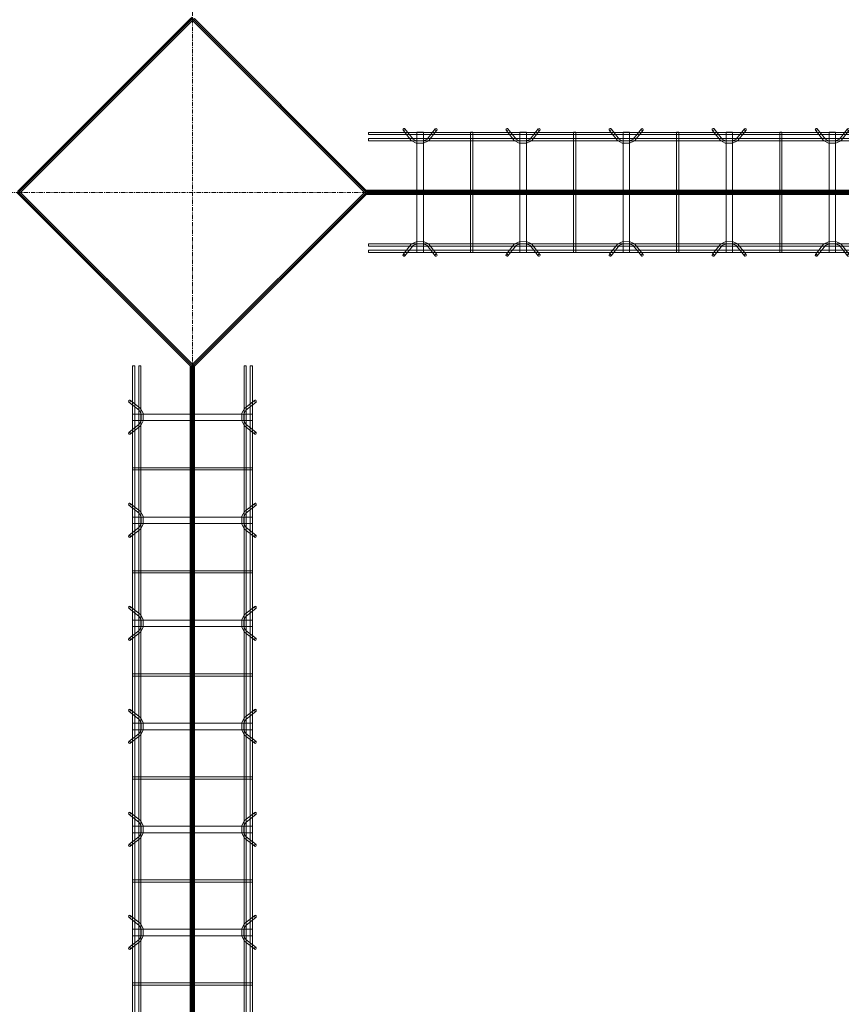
# Model space of a CAD drawing. Header units: inches. Extents: x -4136 to 1945, y -6639 to 12387.
# Tile 459 of 656: x -2847 to -2752, y 11188 to 11303. Entities that reach past the tile are written whole.
import ezdxf

# ---------------------------------------------------------------- set-up
doc = ezdxf.new("R2010")
doc.units = ezdxf.units.IN
doc.header["$MEASUREMENT"] = 0
doc.linetypes.add('Línea de rejilla', pattern=[0.875, 0.5, -0.125, 0.125, -0.125])
for name, color, linetype, lineweight in [('A-FLOR', 7, 'Continuous', 9), ('A-GENM', 7, 'Continuous', 9), ('S-BEAM', 7, 'Continuous', 9), ('S-GRID', 7, 'Continuous', 9)]:
    doc.layers.add(name, color=color, linetype=linetype, lineweight=lineweight)

# ---------------------------------------------------------------- blocks, each defined once
blk = doc.blocks.new('Dowel bar assembly - Dowel bar assembly-670865-SLAB ON GROUND JOINTS')
at = {"layer": 'S-BEAM', "color": 253, "true_color": 0xaaaaaa}
for p, q in [((5.18, 1.19), (4.23, 2.39)), ((7.76, 2.39), (6.81, 1.19)), ((17.18, 1.19), (16.23, 2.39)), ((19.76, 2.39), (18.81, 1.19)), ((29.18, 1.19), (28.23, 2.39)), ((31.76, 2.39), (30.81, 1.19)), ((41.18, 1.19), (40.23, 2.39)), ((43.76, 2.39), (42.81, 1.19)), ((53.18, 1.19), (52.23, 2.39)), ((55.76, 2.39), (54.81, 1.19)), ((65.18, 1.19), (64.23, 2.39)), ((67.76, 2.39), (66.81, 1.19)), ((77.18, 1.19), (76.23, 2.39)), ((79.76, 2.39), (78.81, 1.19)), ((89.18, 1.19), (88.23, 2.39)), ((91.76, 2.39), (90.81, 1.19)), ((101.18, 1.19), (100.23, 2.39)), ((103.76, 2.39), (102.81, 1.19)), ((113.18, 1.19), (112.23, 2.39)), ((115.76, 2.39), (114.81, 1.19)), ((128.78, 1.19), (127.83, 2.39)), ((131.37, 2.39), (130.42, 1.19)), ((135.61, 1.98), (0, 1.98)), ((0, 1.98), (0, 1.72)), ((0, 1.72), (0, 1.98)), ((0, 1.72), (135.61, 1.72)), ((135.61, 1.25), (0, 1.25)), ((0, 0.99), (0, 1.25)), ((0, 1.25), (0, 0.99)), ((4.02, 2.23), (4.97, 1.03)), ((5.63, 1.99), (5.63, -12.01)), ((6.38, 1.99), (5.63, 1.99)), ((5.63, 1.99), (6.38, 1.99)), ((6.38, -12.01), (6.38, 1.99)), ((7.01, 1.03), (7.96, 2.23)), ((11.87, 1.99), (11.87, -12.01)), ((12.13, 1.99), (11.87, 1.99)), ((11.87, 1.99), (12.13, 1.99)), ((12.13, -12.01), (12.13, 1.99)), ((16.02, 2.23), (16.97, 1.03)), ((17.63, 1.99), (17.63, -12.01)), ((18.38, 1.99), (17.63, 1.99)), ((17.63, 1.99), (18.38, 1.99)), ((18.38, -12.01), (18.38, 1.99)), ((19.01, 1.03), (19.96, 2.23)), ((23.87, 1.99), (23.87, -12.01)), ((24.13, 1.99), (23.87, 1.99)), ((23.87, 1.99), (24.13, 1.99)), ((24.13, -12.01), (24.13, 1.99)), ((28.02, 2.23), (28.97, 1.03)), ((29.63, 1.99), (29.63, -12.01)), ((30.38, 1.99), (29.63, 1.99)), ((29.63, 1.99), (30.38, 1.99)), ((30.38, -12.01), (30.38, 1.99)), ((31.01, 1.03), (31.96, 2.23)), ((35.87, 1.99), (35.87, -12.01)), ((36.13, 1.99), (35.87, 1.99)), ((35.87, 1.99), (36.13, 1.99)), ((36.13, -12.01), (36.13, 1.99)), ((40.02, 2.23), (40.97, 1.03)), ((41.63, 1.99), (41.63, -12.01)), ((42.38, 1.99), (41.63, 1.99)), ((41.63, 1.99), (42.38, 1.99)), ((42.38, -12.01), (42.38, 1.99)), ((43.01, 1.03), (43.96, 2.23)), ((47.87, 1.99), (47.87, -12.01)), ((48.13, 1.99), (47.87, 1.99)), ((47.87, 1.99), (48.13, 1.99)), ((48.13, -12.01), (48.13, 1.99)), ((52.02, 2.23), (52.97, 1.03)), ((53.63, 1.99), (53.63, -12.01)), ((54.38, 1.99), (53.63, 1.99)), ((53.63, 1.99), (54.38, 1.99)), ((54.38, -12.01), (54.38, 1.99)), ((55.01, 1.03), (55.96, 2.23)), ((59.87, 1.99), (59.87, -12.01)), ((60.13, 1.99), (59.87, 1.99)), ((59.87, 1.99), (60.13, 1.99)), ((60.13, -12.01), (60.13, 1.99)), ((64.02, 2.23), (64.97, 1.03)), ((65.63, 1.99), (65.63, -12.01)), ((66.38, 1.99), (65.63, 1.99)), ((65.63, 1.99), (66.38, 1.99)), ((66.38, -12.01), (66.38, 1.99)), ((67.01, 1.03), (67.96, 2.23)), ((71.87, 1.99), (71.87, -12.01)), ((72.13, 1.99), (71.87, 1.99)), ((71.87, 1.99), (72.13, 1.99)), ((72.13, -12.01), (72.13, 1.99)), ((76.02, 2.23), (76.97, 1.03)), ((77.63, 1.99), (77.63, -12.01)), ((78.38, 1.99), (77.63, 1.99)), ((77.63, 1.99), (78.38, 1.99)), ((78.38, -12.01), (78.38, 1.99)), ((79.01, 1.03), (79.96, 2.23)), ((83.87, 1.99), (83.87, -12.01)), ((84.13, 1.99), (83.87, 1.99)), ((83.87, 1.99), (84.13, 1.99)), ((84.13, -12.01), (84.13, 1.99)), ((88.02, 2.23), (88.97, 1.03)), ((89.63, 1.99), (89.63, -12.01)), ((90.38, 1.99), (89.63, 1.99)), ((89.63, 1.99), (90.38, 1.99)), ((90.38, -12.01), (90.38, 1.99)), ((91.01, 1.03), (91.96, 2.23)), ((95.87, 1.99), (95.87, -12.01)), ((96.13, 1.99), (95.87, 1.99)), ((95.87, 1.99), (96.13, 1.99)), ((96.13, -12.01), (96.13, 1.99)), ((100.02, 2.23), (100.97, 1.03)), ((101.63, 1.99), (101.63, -12.01)), ((102.38, 1.99), (101.63, 1.99)), ((101.63, 1.99), (102.38, 1.99)), ((102.38, -12.01), (102.38, 1.99)), ((103.01, 1.03), (103.96, 2.23)), ((107.87, 1.99), (107.87, -12.01)), ((108.13, 1.99), (107.87, 1.99)), ((107.87, 1.99), (108.13, 1.99)), ((108.13, -12.01), (108.13, 1.99)), ((112.02, 2.23), (112.97, 1.03)), ((113.63, 1.99), (113.63, -12.01)), ((114.38, 1.99), (113.63, 1.99)), ((113.63, 1.99), (114.38, 1.99)), ((114.38, -12.01), (114.38, 1.99)), ((115.01, 1.03), (115.96, 2.23)), ((119.87, 1.99), (119.87, -12.01)), ((120.13, 1.99), (119.87, 1.99)), ((119.87, 1.99), (120.13, 1.99)), ((120.13, -12.01), (120.13, 1.99)), ((127.63, 2.23), (128.58, 1.03)), ((129.23, 1.99), (129.23, -12.01)), ((129.98, 1.99), (129.23, 1.99)), ((129.23, 1.99), (129.98, 1.99)), ((129.98, -12.01), (129.98, 1.99)), ((130.62, 1.03), (131.57, 2.23)), ((135.61, 1.98), (135.61, 1.72)), ((135.61, 1.72), (135.61, 1.98)), ((135.61, 0.99), (135.61, 1.25)), ((135.61, 1.25), (135.61, 0.99)), ((0, 0.99), (135.61, 0.99)), ((135.61, -11.01), (0, -11.01)), ((0, -11.27), (0, -11.01)), ((0, -11.01), (0, -11.27)), ((0, -11.27), (135.61, -11.27)), ((4.97, -11.05), (4.02, -12.25)), ((4.23, -12.41), (5.18, -11.21)), ((6.81, -11.21), (7.76, -12.41)), ((7.96, -12.25), (7.01, -11.05)), ((16.97, -11.05), (16.02, -12.25)), ((16.23, -12.41), (17.18, -11.21)), ((18.81, -11.21), (19.76, -12.41)), ((19.96, -12.25), (19.01, -11.05)), ((28.97, -11.05), (28.02, -12.25)), ((28.23, -12.41), (29.18, -11.21)), ((30.81, -11.21), (31.76, -12.41)), ((31.96, -12.25), (31.01, -11.05)), ((40.97, -11.05), (40.02, -12.25)), ((40.23, -12.41), (41.18, -11.21)), ((42.81, -11.21), (43.76, -12.41)), ((43.96, -12.25), (43.01, -11.05)), ((52.97, -11.05), (52.02, -12.25)), ((52.23, -12.41), (53.18, -11.21)), ((54.81, -11.21), (55.76, -12.41)), ((55.96, -12.25), (55.01, -11.05)), ((64.97, -11.05), (64.02, -12.25)), ((64.23, -12.41), (65.18, -11.21)), ((66.81, -11.21), (67.76, -12.41)), ((67.96, -12.25), (67.01, -11.05)), ((76.97, -11.05), (76.02, -12.25)), ((76.23, -12.41), (77.18, -11.21)), ((78.81, -11.21), (79.76, -12.41)), ((79.96, -12.25), (79.01, -11.05)), ((88.97, -11.05), (88.02, -12.25)), ((88.23, -12.41), (89.18, -11.21)), ((90.81, -11.21), (91.76, -12.41)), ((91.96, -12.25), (91.01, -11.05)), ((100.97, -11.05), (100.02, -12.25)), ((100.23, -12.41), (101.18, -11.21)), ((102.81, -11.21), (103.76, -12.41)), ((103.96, -12.25), (103.01, -11.05)), ((112.97, -11.05), (112.02, -12.25)), ((112.23, -12.41), (113.18, -11.21)), ((114.81, -11.21), (115.76, -12.41)), ((115.96, -12.25), (115.01, -11.05)), ((128.58, -11.05), (127.63, -12.25)), ((127.83, -12.41), (128.78, -11.21)), ((130.42, -11.21), (131.37, -12.41)), ((131.57, -12.25), (130.62, -11.05)), ((135.61, -11.27), (135.61, -11.01)), ((135.61, -11.01), (135.61, -11.27)), ((135.61, -11.74), (0, -11.74)), ((0, -12), (0, -11.74)), ((0, -11.74), (0, -12)), ((0, -12), (135.61, -12)), ((6.38, -12.01), (5.63, -12.01)), ((5.63, -12.01), (6.38, -12.01)), ((12.13, -12.01), (11.87, -12.01)), ((11.87, -12.01), (12.13, -12.01)), ((18.38, -12.01), (17.63, -12.01)), ((17.63, -12.01), (18.38, -12.01)), ((24.13, -12.01), (23.87, -12.01)), ((23.87, -12.01), (24.13, -12.01)), ((30.38, -12.01), (29.63, -12.01)), ((29.63, -12.01), (30.38, -12.01)), ((36.13, -12.01), (35.87, -12.01)), ((35.87, -12.01), (36.13, -12.01)), ((42.38, -12.01), (41.63, -12.01)), ((41.63, -12.01), (42.38, -12.01)), ((48.13, -12.01), (47.87, -12.01)), ((47.87, -12.01), (48.13, -12.01)), ((54.38, -12.01), (53.63, -12.01)), ((53.63, -12.01), (54.38, -12.01)), ((60.13, -12.01), (59.87, -12.01)), ((59.87, -12.01), (60.13, -12.01)), ((66.38, -12.01), (65.63, -12.01)), ((65.63, -12.01), (66.38, -12.01)), ((72.13, -12.01), (71.87, -12.01)), ((71.87, -12.01), (72.13, -12.01)), ((78.38, -12.01), (77.63, -12.01)), ((77.63, -12.01), (78.38, -12.01)), ((84.13, -12.01), (83.87, -12.01)), ((83.87, -12.01), (84.13, -12.01)), ((90.38, -12.01), (89.63, -12.01)), ((89.63, -12.01), (90.38, -12.01)), ((96.13, -12.01), (95.87, -12.01)), ((95.87, -12.01), (96.13, -12.01)), ((102.38, -12.01), (101.63, -12.01)), ((101.63, -12.01), (102.38, -12.01)), ((108.13, -12.01), (107.87, -12.01)), ((107.87, -12.01), (108.13, -12.01)), ((114.38, -12.01), (113.63, -12.01)), ((113.63, -12.01), (114.38, -12.01)), ((120.13, -12.01), (119.87, -12.01)), ((119.87, -12.01), (120.13, -12.01)), ((129.98, -12.01), (129.23, -12.01)), ((129.23, -12.01), (129.98, -12.01)), ((135.61, -12), (135.61, -11.74)), ((135.61, -11.74), (135.61, -12))]:
    blk.add_line(p, q, dxfattribs=at)
at = {"layer": 'S-BEAM', "color": 253, "true_color": 0xaaaaaa, "flags": 128}
for points in [[(5.18, 1.19), (5.62, 0.97), (6.38, 0.98), (6.81, 1.19)], [(17.18, 1.19), (17.62, 0.97), (18.38, 0.98), (18.81, 1.19)], [(29.18, 1.19), (29.62, 0.97), (30.38, 0.98), (30.81, 1.19)], [(41.18, 1.19), (41.62, 0.97), (42.38, 0.98), (42.81, 1.19)], [(53.18, 1.19), (53.62, 0.97), (54.38, 0.98), (54.81, 1.19)], [(65.18, 1.19), (65.62, 0.97), (66.38, 0.98), (66.81, 1.19)], [(77.18, 1.19), (77.62, 0.97), (78.38, 0.98), (78.81, 1.19)], [(89.18, 1.19), (89.62, 0.97), (90.38, 0.98), (90.81, 1.19)], [(101.18, 1.19), (101.62, 0.97), (102.38, 0.98), (102.81, 1.19)], [(113.18, 1.19), (113.62, 0.97), (114.38, 0.98), (114.81, 1.19)], [(128.78, 1.19), (129.23, 0.97), (129.99, 0.98), (130.42, 1.19)], [(4.97, 1.03), (5.53, 0.73), (6.39, 0.72), (6.97, 0.99), (7.01, 1.03)], [(16.97, 1.03), (17.53, 0.73), (18.39, 0.72), (18.97, 0.99), (19.01, 1.03)], [(28.97, 1.03), (29.53, 0.73), (30.39, 0.72), (30.97, 0.99), (31.01, 1.03)], [(40.97, 1.03), (41.53, 0.73), (42.39, 0.72), (42.97, 0.99), (43.01, 1.03)], [(52.97, 1.03), (53.53, 0.73), (54.39, 0.72), (54.97, 0.99), (55.01, 1.03)], [(64.97, 1.03), (65.53, 0.73), (66.39, 0.72), (66.97, 0.99), (67.01, 1.03)], [(76.97, 1.03), (77.53, 0.73), (78.39, 0.72), (78.97, 0.99), (79.01, 1.03)], [(88.97, 1.03), (89.53, 0.73), (90.39, 0.72), (90.97, 0.99), (91.01, 1.03)], [(100.97, 1.03), (101.53, 0.73), (102.39, 0.72), (102.97, 0.99), (103.01, 1.03)], [(112.97, 1.03), (113.53, 0.73), (114.39, 0.72), (114.97, 0.99), (115.01, 1.03)], [(128.58, 1.03), (129.13, 0.73), (129.99, 0.72), (130.58, 0.99), (130.62, 1.03)], [(4.97, -11.05), (5.53, -10.75), (6.39, -10.74), (6.97, -11.01), (7.01, -11.05)], [(5.18, -11.21), (5.62, -10.99), (6.38, -11), (6.81, -11.21)], [(16.97, -11.05), (17.53, -10.75), (18.39, -10.74), (18.97, -11.01), (19.01, -11.05)], [(17.18, -11.21), (17.62, -10.99), (18.38, -11), (18.81, -11.21)], [(28.97, -11.05), (29.53, -10.75), (30.39, -10.74), (30.97, -11.01), (31.01, -11.05)], [(29.18, -11.21), (29.62, -10.99), (30.38, -11), (30.81, -11.21)], [(40.97, -11.05), (41.53, -10.75), (42.39, -10.74), (42.97, -11.01), (43.01, -11.05)], [(41.18, -11.21), (41.62, -10.99), (42.38, -11), (42.81, -11.21)], [(52.97, -11.05), (53.53, -10.75), (54.39, -10.74), (54.97, -11.01), (55.01, -11.05)], [(53.18, -11.21), (53.62, -10.99), (54.38, -11), (54.81, -11.21)], [(64.97, -11.05), (65.53, -10.75), (66.39, -10.74), (66.97, -11.01), (67.01, -11.05)], [(65.18, -11.21), (65.62, -10.99), (66.38, -11), (66.81, -11.21)], [(76.97, -11.05), (77.53, -10.75), (78.39, -10.74), (78.97, -11.01), (79.01, -11.05)], [(77.18, -11.21), (77.62, -10.99), (78.38, -11), (78.81, -11.21)], [(88.97, -11.05), (89.53, -10.75), (90.39, -10.74), (90.97, -11.01), (91.01, -11.05)], [(89.18, -11.21), (89.62, -10.99), (90.38, -11), (90.81, -11.21)], [(100.97, -11.05), (101.53, -10.75), (102.39, -10.74), (102.97, -11.01), (103.01, -11.05)], [(101.18, -11.21), (101.62, -10.99), (102.38, -11), (102.81, -11.21)], [(112.97, -11.05), (113.53, -10.75), (114.39, -10.74), (114.97, -11.01), (115.01, -11.05)], [(113.18, -11.21), (113.62, -10.99), (114.38, -11), (114.81, -11.21)], [(128.58, -11.05), (129.13, -10.75), (129.99, -10.74), (130.58, -11.01), (130.62, -11.05)], [(128.78, -11.21), (129.23, -10.99), (129.99, -11), (130.42, -11.21)]]:
    blk.add_lwpolyline(points, dxfattribs=at)
at = {"layer": 'S-BEAM', "color": 253, "true_color": 0xaaaaaa}
for centre, major_axis, start_param, end_param in [((4.12, 2.31), (0.101, 0.08), 5.709265, 8.850858), ((4.12, 2.31), (0.101, 0.08), 2.567673, 5.709265), ((7.86, 2.31), (-0.101, 0.08), 3.715513, 6.857105), ((7.86, 2.31), (-0.101, 0.08), 0.57392, 3.715513), ((16.12, 2.31), (0.101, 0.08), 5.709265, 8.850858), ((16.12, 2.31), (0.101, 0.08), 2.567673, 5.709265), ((19.86, 2.31), (-0.101, 0.08), 3.715513, 6.857105), ((19.86, 2.31), (-0.101, 0.08), 0.57392, 3.715513), ((28.12, 2.31), (0.101, 0.08), 5.709265, 8.850858), ((28.12, 2.31), (0.101, 0.08), 2.567673, 5.709265), ((31.86, 2.31), (-0.101, 0.08), 3.715513, 6.857105), ((31.86, 2.31), (-0.101, 0.08), 0.57392, 3.715513), ((40.12, 2.31), (0.101, 0.08), 5.709265, 8.850858), ((40.12, 2.31), (0.101, 0.08), 2.567673, 5.709265), ((43.86, 2.31), (-0.101, 0.08), 3.715513, 6.857105), ((43.86, 2.31), (-0.101, 0.08), 0.57392, 3.715513), ((52.12, 2.31), (0.101, 0.08), 5.709265, 8.850858), ((52.12, 2.31), (0.101, 0.08), 2.567673, 5.709265), ((55.86, 2.31), (-0.101, 0.08), 3.715513, 6.857105), ((55.86, 2.31), (-0.101, 0.08), 0.57392, 3.715513), ((64.12, 2.31), (0.101, 0.08), 5.709265, 8.850858), ((64.12, 2.31), (0.101, 0.08), 2.567673, 5.709265), ((67.86, 2.31), (-0.101, 0.08), 3.715513, 6.857105), ((67.86, 2.31), (-0.101, 0.08), 0.57392, 3.715513), ((76.12, 2.31), (0.101, 0.08), 5.709265, 8.850858), ((76.12, 2.31), (0.101, 0.08), 2.567673, 5.709265), ((79.86, 2.31), (-0.101, 0.08), 3.715513, 6.857105), ((79.86, 2.31), (-0.101, 0.08), 0.57392, 3.715513), ((88.12, 2.31), (0.101, 0.08), 5.709265, 8.850858), ((88.12, 2.31), (0.101, 0.08), 2.567673, 5.709265), ((91.86, 2.31), (-0.101, 0.08), 3.715513, 6.857105), ((91.86, 2.31), (-0.101, 0.08), 0.57392, 3.715513), ((100.12, 2.31), (0.101, 0.08), 5.709265, 8.850858), ((100.12, 2.31), (0.101, 0.08), 2.567673, 5.709265), ((103.86, 2.31), (-0.101, 0.08), 3.715513, 6.857105), ((103.86, 2.31), (-0.101, 0.08), 0.57392, 3.715513), ((112.12, 2.31), (0.101, 0.08), 5.709265, 8.850858), ((112.12, 2.31), (0.101, 0.08), 2.567673, 5.709265), ((115.86, 2.31), (-0.101, 0.08), 3.715513, 6.857105), ((115.86, 2.31), (-0.101, 0.08), 0.57392, 3.715513), ((127.73, 2.31), (0.101, 0.08), 5.709265, 8.850858), ((127.73, 2.31), (0.101, 0.08), 2.567673, 5.709265), ((131.47, 2.31), (-0.101, 0.08), 3.715513, 6.857105), ((131.47, 2.31), (-0.101, 0.08), 0.57392, 3.715513), ((4.12, -12.33), (-0.101, 0.08), 3.715513, 6.857105), ((4.12, -12.33), (-0.101, 0.08), 0.57392, 3.715513), ((7.86, -12.33), (0.101, 0.08), 5.709265, 8.850858), ((7.86, -12.33), (0.101, 0.08), 2.567673, 5.709265), ((16.12, -12.33), (-0.101, 0.08), 3.715513, 6.857105), ((16.12, -12.33), (-0.101, 0.08), 0.57392, 3.715513), ((19.86, -12.33), (0.101, 0.08), 5.709265, 8.850858), ((19.86, -12.33), (0.101, 0.08), 2.567673, 5.709265), ((28.12, -12.33), (-0.101, 0.08), 3.715513, 6.857105), ((28.12, -12.33), (-0.101, 0.08), 0.57392, 3.715513), ((31.86, -12.33), (0.101, 0.08), 5.709265, 8.850858), ((31.86, -12.33), (0.101, 0.08), 2.567673, 5.709265), ((40.12, -12.33), (-0.101, 0.08), 3.715513, 6.857105), ((40.12, -12.33), (-0.101, 0.08), 0.57392, 3.715513), ((43.86, -12.33), (0.101, 0.08), 5.709265, 8.850858), ((43.86, -12.33), (0.101, 0.08), 2.567673, 5.709265), ((52.12, -12.33), (-0.101, 0.08), 3.715513, 6.857105), ((52.12, -12.33), (-0.101, 0.08), 0.57392, 3.715513), ((55.86, -12.33), (0.101, 0.08), 5.709265, 8.850858), ((55.86, -12.33), (0.101, 0.08), 2.567673, 5.709265), ((64.12, -12.33), (-0.101, 0.08), 3.715513, 6.857105), ((64.12, -12.33), (-0.101, 0.08), 0.57392, 3.715513), ((67.86, -12.33), (0.101, 0.08), 5.709265, 8.850858), ((67.86, -12.33), (0.101, 0.08), 2.567673, 5.709265), ((76.12, -12.33), (-0.101, 0.08), 3.715513, 6.857105), ((76.12, -12.33), (-0.101, 0.08), 0.57392, 3.715513), ((79.86, -12.33), (0.101, 0.08), 5.709265, 8.850858), ((79.86, -12.33), (0.101, 0.08), 2.567673, 5.709265), ((88.12, -12.33), (-0.101, 0.08), 3.715513, 6.857105), ((88.12, -12.33), (-0.101, 0.08), 0.57392, 3.715513), ((91.86, -12.33), (0.101, 0.08), 5.709265, 8.850858), ((91.86, -12.33), (0.101, 0.08), 2.567673, 5.709265), ((100.12, -12.33), (-0.101, 0.08), 3.715513, 6.857105), ((100.12, -12.33), (-0.101, 0.08), 0.57392, 3.715513), ((103.86, -12.33), (0.101, 0.08), 5.709265, 8.850858), ((103.86, -12.33), (0.101, 0.08), 2.567673, 5.709265), ((112.12, -12.33), (-0.101, 0.08), 3.715513, 6.857105), ((112.12, -12.33), (-0.101, 0.08), 0.57392, 3.715513), ((115.86, -12.33), (0.101, 0.08), 5.709265, 8.850858), ((115.86, -12.33), (0.101, 0.08), 2.567673, 5.709265), ((127.73, -12.33), (-0.101, 0.08), 3.715513, 6.857105), ((127.73, -12.33), (-0.101, 0.08), 0.57392, 3.715513), ((131.47, -12.33), (0.101, 0.08), 5.709265, 8.850858), ((131.47, -12.33), (0.101, 0.08), 2.567673, 5.709265)]:
    blk.add_ellipse(centre, major_axis=major_axis, ratio=0.816528, start_param=start_param, end_param=end_param, dxfattribs=at)
blk = doc.blocks.new('Dowel bar assembly - Dowel bar assembly-675243-SLAB ON GROUND JOINTS')
at = {"layer": 'S-BEAM', "color": 253, "true_color": 0xaaaaaa}
for p, q in [((5.18, 1.19), (4.23, 2.39)), ((7.76, 2.39), (6.81, 1.19)), ((17.18, 1.19), (16.23, 2.39)), ((19.76, 2.39), (18.81, 1.19)), ((29.18, 1.19), (28.23, 2.39)), ((31.76, 2.39), (30.81, 1.19)), ((41.18, 1.19), (40.23, 2.39)), ((43.76, 2.39), (42.81, 1.19)), ((53.18, 1.19), (52.23, 2.39)), ((55.76, 2.39), (54.81, 1.19)), ((65.18, 1.19), (64.23, 2.39)), ((67.76, 2.39), (66.81, 1.19)), ((425.51, 1.98), (0, 1.98)), ((0, 1.98), (0, 1.72)), ((0, 1.72), (0, 1.98)), ((0, 1.72), (425.51, 1.72)), ((425.51, 1.25), (0, 1.25)), ((0, 0.99), (0, 1.25)), ((0, 1.25), (0, 0.99)), ((4.02, 2.23), (4.97, 1.03)), ((5.63, 1.99), (5.63, -12.01)), ((6.38, 1.99), (5.63, 1.99)), ((5.63, 1.99), (6.38, 1.99)), ((6.38, -12.01), (6.38, 1.99)), ((7.01, 1.03), (7.96, 2.23)), ((11.87, 1.99), (11.87, -12.01)), ((12.13, 1.99), (11.87, 1.99)), ((11.87, 1.99), (12.13, 1.99)), ((12.13, -12.01), (12.13, 1.99)), ((16.02, 2.23), (16.97, 1.03)), ((17.63, 1.99), (17.63, -12.01)), ((18.38, 1.99), (17.63, 1.99)), ((17.63, 1.99), (18.38, 1.99)), ((18.38, -12.01), (18.38, 1.99)), ((19.01, 1.03), (19.96, 2.23)), ((23.87, 1.99), (23.87, -12.01)), ((24.13, 1.99), (23.87, 1.99)), ((23.87, 1.99), (24.13, 1.99)), ((24.13, -12.01), (24.13, 1.99)), ((28.02, 2.23), (28.97, 1.03)), ((29.63, 1.99), (29.63, -12.01)), ((30.38, 1.99), (29.63, 1.99)), ((29.63, 1.99), (30.38, 1.99)), ((30.38, -12.01), (30.38, 1.99)), ((31.01, 1.03), (31.96, 2.23)), ((35.87, 1.99), (35.87, -12.01)), ((36.13, 1.99), (35.87, 1.99)), ((35.87, 1.99), (36.13, 1.99)), ((36.13, -12.01), (36.13, 1.99)), ((40.02, 2.23), (40.97, 1.03)), ((41.63, 1.99), (41.63, -12.01)), ((42.38, 1.99), (41.63, 1.99)), ((41.63, 1.99), (42.38, 1.99)), ((42.38, -12.01), (42.38, 1.99)), ((43.01, 1.03), (43.96, 2.23)), ((47.87, 1.99), (47.87, -12.01)), ((48.13, 1.99), (47.87, 1.99)), ((47.87, 1.99), (48.13, 1.99)), ((48.13, -12.01), (48.13, 1.99)), ((52.02, 2.23), (52.97, 1.03)), ((53.63, 1.99), (53.63, -12.01)), ((54.38, 1.99), (53.63, 1.99)), ((53.63, 1.99), (54.38, 1.99)), ((54.38, -12.01), (54.38, 1.99)), ((55.01, 1.03), (55.96, 2.23)), ((59.87, 1.99), (59.87, -12.01)), ((60.13, 1.99), (59.87, 1.99)), ((59.87, 1.99), (60.13, 1.99)), ((60.13, -12.01), (60.13, 1.99)), ((64.02, 2.23), (64.97, 1.03)), ((65.63, 1.99), (65.63, -12.01)), ((66.38, 1.99), (65.63, 1.99)), ((65.63, 1.99), (66.38, 1.99)), ((66.38, -12.01), (66.38, 1.99)), ((67.01, 1.03), (67.96, 2.23)), ((71.87, 1.99), (71.87, -12.01)), ((72.13, 1.99), (71.87, 1.99)), ((71.87, 1.99), (72.13, 1.99)), ((72.13, -12.01), (72.13, 1.99)), ((0, 0.99), (425.51, 0.99)), ((425.51, -11.01), (0, -11.01)), ((0, -11.27), (0, -11.01)), ((0, -11.01), (0, -11.27)), ((0, -11.27), (425.51, -11.27)), ((4.97, -11.05), (4.02, -12.25)), ((4.23, -12.41), (5.18, -11.21)), ((6.81, -11.21), (7.76, -12.41)), ((7.96, -12.25), (7.01, -11.05)), ((16.97, -11.05), (16.02, -12.25)), ((16.23, -12.41), (17.18, -11.21)), ((18.81, -11.21), (19.76, -12.41)), ((19.96, -12.25), (19.01, -11.05)), ((28.97, -11.05), (28.02, -12.25)), ((28.23, -12.41), (29.18, -11.21)), ((30.81, -11.21), (31.76, -12.41)), ((31.96, -12.25), (31.01, -11.05)), ((40.97, -11.05), (40.02, -12.25)), ((40.23, -12.41), (41.18, -11.21)), ((42.81, -11.21), (43.76, -12.41)), ((43.96, -12.25), (43.01, -11.05)), ((52.97, -11.05), (52.02, -12.25)), ((52.23, -12.41), (53.18, -11.21)), ((54.81, -11.21), (55.76, -12.41)), ((55.96, -12.25), (55.01, -11.05)), ((64.97, -11.05), (64.02, -12.25)), ((64.23, -12.41), (65.18, -11.21)), ((66.81, -11.21), (67.76, -12.41)), ((67.96, -12.25), (67.01, -11.05)), ((425.51, -11.74), (0, -11.74)), ((0, -12), (0, -11.74)), ((0, -11.74), (0, -12)), ((0, -12), (425.51, -12)), ((6.38, -12.01), (5.63, -12.01)), ((5.63, -12.01), (6.38, -12.01)), ((12.13, -12.01), (11.87, -12.01)), ((11.87, -12.01), (12.13, -12.01)), ((18.38, -12.01), (17.63, -12.01)), ((17.63, -12.01), (18.38, -12.01)), ((24.13, -12.01), (23.87, -12.01)), ((23.87, -12.01), (24.13, -12.01)), ((30.38, -12.01), (29.63, -12.01)), ((29.63, -12.01), (30.38, -12.01)), ((36.13, -12.01), (35.87, -12.01)), ((35.87, -12.01), (36.13, -12.01)), ((42.38, -12.01), (41.63, -12.01)), ((41.63, -12.01), (42.38, -12.01)), ((48.13, -12.01), (47.87, -12.01)), ((47.87, -12.01), (48.13, -12.01)), ((54.38, -12.01), (53.63, -12.01)), ((53.63, -12.01), (54.38, -12.01)), ((60.13, -12.01), (59.87, -12.01)), ((59.87, -12.01), (60.13, -12.01)), ((66.38, -12.01), (65.63, -12.01)), ((65.63, -12.01), (66.38, -12.01)), ((72.13, -12.01), (71.87, -12.01)), ((71.87, -12.01), (72.13, -12.01))]:
    blk.add_line(p, q, dxfattribs=at)
at = {"layer": 'S-BEAM', "color": 253, "true_color": 0xaaaaaa, "flags": 128}
for points in [[(5.18, 1.19), (5.62, 0.97), (6.38, 0.98), (6.81, 1.19)], [(17.18, 1.19), (17.62, 0.97), (18.38, 0.98), (18.81, 1.19)], [(29.18, 1.19), (29.62, 0.97), (30.38, 0.98), (30.81, 1.19)], [(41.18, 1.19), (41.62, 0.97), (42.38, 0.98), (42.81, 1.19)], [(53.18, 1.19), (53.62, 0.97), (54.38, 0.98), (54.81, 1.19)], [(65.18, 1.19), (65.62, 0.97), (66.38, 0.98), (66.81, 1.19)], [(4.97, 1.03), (5.53, 0.73), (6.39, 0.72), (6.97, 0.99), (7.01, 1.03)], [(16.97, 1.03), (17.53, 0.73), (18.39, 0.72), (18.97, 0.99), (19.01, 1.03)], [(28.97, 1.03), (29.53, 0.73), (30.39, 0.72), (30.97, 0.99), (31.01, 1.03)], [(40.97, 1.03), (41.53, 0.73), (42.39, 0.72), (42.97, 0.99), (43.01, 1.03)], [(52.97, 1.03), (53.53, 0.73), (54.39, 0.72), (54.97, 0.99), (55.01, 1.03)], [(64.97, 1.03), (65.53, 0.73), (66.39, 0.72), (66.97, 0.99), (67.01, 1.03)], [(4.97, -11.05), (5.53, -10.75), (6.39, -10.74), (6.97, -11.01), (7.01, -11.05)], [(5.18, -11.21), (5.62, -10.99), (6.38, -11), (6.81, -11.21)], [(16.97, -11.05), (17.53, -10.75), (18.39, -10.74), (18.97, -11.01), (19.01, -11.05)], [(17.18, -11.21), (17.62, -10.99), (18.38, -11), (18.81, -11.21)], [(28.97, -11.05), (29.53, -10.75), (30.39, -10.74), (30.97, -11.01), (31.01, -11.05)], [(29.18, -11.21), (29.62, -10.99), (30.38, -11), (30.81, -11.21)], [(40.97, -11.05), (41.53, -10.75), (42.39, -10.74), (42.97, -11.01), (43.01, -11.05)], [(41.18, -11.21), (41.62, -10.99), (42.38, -11), (42.81, -11.21)], [(52.97, -11.05), (53.53, -10.75), (54.39, -10.74), (54.97, -11.01), (55.01, -11.05)], [(53.18, -11.21), (53.62, -10.99), (54.38, -11), (54.81, -11.21)], [(64.97, -11.05), (65.53, -10.75), (66.39, -10.74), (66.97, -11.01), (67.01, -11.05)], [(65.18, -11.21), (65.62, -10.99), (66.38, -11), (66.81, -11.21)]]:
    blk.add_lwpolyline(points, dxfattribs=at)
at = {"layer": 'S-BEAM', "color": 253, "true_color": 0xaaaaaa}
for centre, major_axis, start_param, end_param in [((4.12, 2.31), (0.101, 0.08), 5.709265, 8.850858), ((4.12, 2.31), (0.101, 0.08), 2.567673, 5.709265), ((7.86, 2.31), (-0.101, 0.08), 3.715513, 6.857105), ((7.86, 2.31), (-0.101, 0.08), 0.57392, 3.715513), ((16.12, 2.31), (0.101, 0.08), 5.709265, 8.850858), ((16.12, 2.31), (0.101, 0.08), 2.567673, 5.709265), ((19.86, 2.31), (-0.101, 0.08), 3.715513, 6.857105), ((19.86, 2.31), (-0.101, 0.08), 0.57392, 3.715513), ((28.12, 2.31), (0.101, 0.08), 5.709265, 8.850858), ((28.12, 2.31), (0.101, 0.08), 2.567673, 5.709265), ((31.86, 2.31), (-0.101, 0.08), 3.715513, 6.857105), ((31.86, 2.31), (-0.101, 0.08), 0.57392, 3.715513), ((40.12, 2.31), (0.101, 0.08), 5.709265, 8.850858), ((40.12, 2.31), (0.101, 0.08), 2.567673, 5.709265), ((43.86, 2.31), (-0.101, 0.08), 3.715513, 6.857105), ((43.86, 2.31), (-0.101, 0.08), 0.57392, 3.715513), ((52.12, 2.31), (0.101, 0.08), 5.709265, 8.850858), ((52.12, 2.31), (0.101, 0.08), 2.567673, 5.709265), ((55.86, 2.31), (-0.101, 0.08), 3.715513, 6.857105), ((55.86, 2.31), (-0.101, 0.08), 0.57392, 3.715513), ((64.12, 2.31), (0.101, 0.08), 5.709265, 8.850858), ((64.12, 2.31), (0.101, 0.08), 2.567673, 5.709265), ((67.86, 2.31), (-0.101, 0.08), 3.715513, 6.857105), ((67.86, 2.31), (-0.101, 0.08), 0.57392, 3.715513), ((4.12, -12.33), (-0.101, 0.08), 3.715513, 6.857105), ((4.12, -12.33), (-0.101, 0.08), 0.57392, 3.715513), ((7.86, -12.33), (0.101, 0.08), 5.709265, 8.850858), ((7.86, -12.33), (0.101, 0.08), 2.567673, 5.709265), ((16.12, -12.33), (-0.101, 0.08), 3.715513, 6.857105), ((16.12, -12.33), (-0.101, 0.08), 0.57392, 3.715513), ((19.86, -12.33), (0.101, 0.08), 5.709265, 8.850858), ((19.86, -12.33), (0.101, 0.08), 2.567673, 5.709265), ((28.12, -12.33), (-0.101, 0.08), 3.715513, 6.857105), ((28.12, -12.33), (-0.101, 0.08), 0.57392, 3.715513), ((31.86, -12.33), (0.101, 0.08), 5.709265, 8.850858), ((31.86, -12.33), (0.101, 0.08), 2.567673, 5.709265), ((40.12, -12.33), (-0.101, 0.08), 3.715513, 6.857105), ((40.12, -12.33), (-0.101, 0.08), 0.57392, 3.715513), ((43.86, -12.33), (0.101, 0.08), 5.709265, 8.850858), ((43.86, -12.33), (0.101, 0.08), 2.567673, 5.709265), ((52.12, -12.33), (-0.101, 0.08), 3.715513, 6.857105), ((52.12, -12.33), (-0.101, 0.08), 0.57392, 3.715513), ((55.86, -12.33), (0.101, 0.08), 5.709265, 8.850858), ((55.86, -12.33), (0.101, 0.08), 2.567673, 5.709265), ((64.12, -12.33), (-0.101, 0.08), 3.715513, 6.857105), ((64.12, -12.33), (-0.101, 0.08), 0.57392, 3.715513), ((67.86, -12.33), (0.101, 0.08), 5.709265, 8.850858), ((67.86, -12.33), (0.101, 0.08), 2.567673, 5.709265)]:
    blk.add_ellipse(centre, major_axis=major_axis, ratio=0.816528, start_param=start_param, end_param=end_param, dxfattribs=at)

msp = doc.modelspace()

# ---------------------------------------------------------------- hatches: boundary and pattern name
at = {"layer": 'A-GENM', "true_color": 0xff0000}
for points in [[(-2827.32374, 11302.90475), (-2827.12689, 11302.7079), (-2827.10103, 11302.68204), (-2827.32374, 11302.45933), (-2847.34367, 11282.4394), (-2847.45502, 11282.32804), (-2847.67773, 11282.55075), (-2847.59224, 11282.63625), (-2827.52059, 11302.7079)], [(-2827.32374, 11302.90475), (-2827.2803, 11302.86131), (-2827.10103, 11302.68204), (-2827.32374, 11302.45933), (-2847.34367, 11282.4394), (-2847.45502, 11282.32804), (-2847.67773, 11282.55075), (-2827.36718, 11302.86131)], [(-2807.19245, 11282.32804), (-2807.30381, 11282.4394), (-2827.32374, 11302.45933), (-2827.10103, 11302.68204), (-2807.05524, 11282.63625), (-2806.96974, 11282.55075)], [(-2807.19245, 11282.32804), (-2807.30381, 11282.4394), (-2827.32374, 11302.45933), (-2827.10103, 11302.68204), (-2806.96974, 11282.55075)], [(-2847.78909, 11282.4394), (-2847.67773, 11282.55075), (-2847.45502, 11282.32804), (-2847.34367, 11282.4394), (-2827.32374, 11262.41947), (-2827.43509, 11262.30811), (-2827.21238, 11262.0854), (-2827.32374, 11261.97404), (-2827.52059, 11262.1709), (-2847.59224, 11282.24255)], [(-2847.78909, 11282.4394), (-2847.74565, 11282.48284), (-2847.67773, 11282.55075), (-2847.45502, 11282.32804), (-2847.34367, 11282.4394), (-2827.32374, 11262.41947), (-2827.43509, 11262.30811), (-2827.21238, 11262.0854), (-2827.2803, 11262.01748), (-2827.32374, 11261.97404), (-2827.36718, 11262.01748), (-2847.74565, 11282.39596)], [(-2827.43509, 11262.30811), (-2827.32374, 11262.41947), (-2807.30381, 11282.4394), (-2807.19245, 11282.32804), (-2806.96974, 11282.55075), (-2806.85839, 11282.4394), (-2807.05524, 11282.24255), (-2827.12689, 11262.1709), (-2827.21238, 11262.0854)], [(-2827.43509, 11262.30811), (-2827.32374, 11262.41947), (-2807.30381, 11282.4394), (-2807.19245, 11282.32804), (-2806.96974, 11282.55075), (-2806.90183, 11282.48284), (-2806.85839, 11282.4394), (-2806.90183, 11282.39596), (-2827.21238, 11262.0854)]]:
    msp.add_hatch(color=1, dxfattribs=at).paths.add_polyline_path(points, flags=0)
at = {"layer": 'A-GENM', "true_color": 0x0000ff}
for points in [[(-2520.53246, 11282.18277), (-2807.11501, 11282.18277), (-2806.85839, 11282.4394), (-2807.02496, 11282.60597), (-2520.62252, 11282.60597), (-2520.78909, 11282.4394)], [(-2520.74565, 11282.48284), (-2806.90183, 11282.48284), (-2807.11184, 11282.69285), (-2520.53564, 11282.69285)], [(-2520.61934, 11282.26965), (-2807.02813, 11282.26965), (-2806.85839, 11282.4394), (-2807.11032, 11282.69133), (-2520.53716, 11282.69133), (-2520.78909, 11282.4394)], [(-2520.59224, 11282.24255), (-2807.05524, 11282.24255), (-2806.85839, 11282.4394), (-2806.96974, 11282.55075), (-2807.05524, 11282.63625), (-2520.59224, 11282.63625), (-2520.67773, 11282.55075), (-2520.78909, 11282.4394)], [(-2520.6101, 11282.26041), (-2807.03738, 11282.26041), (-2806.85839, 11282.4394), (-2807.02344, 11282.60445), (-2520.62404, 11282.60445), (-2520.78909, 11282.4394)], [(-2520.78909, 11282.4394), (-2520.74565, 11282.39596), (-2806.90183, 11282.39596), (-2806.85839, 11282.4394), (-2806.90183, 11282.48284), (-2520.74565, 11282.48284)], [(-2827.58036, 10836.55815), (-2827.58036, 11262.23067), (-2827.32374, 11261.97404), (-2827.15717, 11262.14062), (-2827.15717, 10836.55815)], [(-2827.52059, 10836.55815), (-2827.52059, 11262.1709), (-2827.32374, 11261.97404), (-2827.21238, 11262.0854), (-2827.12689, 11262.1709), (-2827.12689, 10836.55815)], [(-2827.50273, 10836.55815), (-2827.50273, 11262.15304), (-2827.32374, 11261.97404), (-2827.15869, 11262.13909), (-2827.15869, 10836.55815)], [(-2827.49348, 10836.55815), (-2827.49348, 11262.14379), (-2827.32374, 11261.97404), (-2827.07181, 11262.22598), (-2827.07181, 10836.55815)], [(-2827.36718, 10836.55815), (-2827.36718, 11262.01748), (-2827.32374, 11261.97404), (-2827.2803, 11262.01748), (-2827.2803, 10836.55815)], [(-2827.2803, 10836.55815), (-2827.2803, 11262.01748), (-2827.07029, 11262.2275), (-2827.07029, 10836.55815)]]:
    msp.add_hatch(color=5, dxfattribs=at).paths.add_polyline_path(points, flags=0)

# ---------------------------------------------------------------- linework, layer by layer
at = {"layer": 'A-FLOR'}
for p, q in [((-2827.32374, 11302.68204), (-2847.56638, 11282.4394)), ((-2847.34367, 11282.4394), (-2827.10103, 11302.68204)), ((-2807.0811, 11282.4394), (-2827.32374, 11302.68204)), ((-2827.10103, 11302.68204), (-2806.85839, 11282.4394)), ((-2847.56638, 11282.4394), (-2827.32374, 11262.19676)), ((-2827.10103, 11262.19676), (-2847.34367, 11282.4394)), ((-2827.32374, 11262.19676), (-2807.0811, 11282.4394)), ((-2806.85839, 11282.4394), (-2827.10103, 11262.19676))]:
    msp.add_line(p, q, dxfattribs=at)
at = {"layer": 'A-GENM', "color": 1, "true_color": 0xff0000}
for p, q in [((-2847.67773, 11282.55075), (-2827.36718, 11302.86131)), ((-2827.50273, 11302.72576), (-2847.67773, 11282.55075)), ((-2847.63161, 11282.59688), (-2827.48122, 11302.74727)), ((-2827.52059, 11302.7079), (-2847.59224, 11282.63625)), ((-2847.34367, 11282.4394), (-2827.32374, 11302.45933)), ((-2847.34367, 11282.4394), (-2827.32374, 11302.45933)), ((-2827.32374, 11302.45933), (-2847.34367, 11282.4394)), ((-2827.32374, 11302.45933), (-2847.34367, 11282.4394)), ((-2827.32374, 11302.45933), (-2807.30381, 11282.4394)), ((-2827.32374, 11302.45933), (-2807.30381, 11282.4394)), ((-2807.30381, 11282.4394), (-2827.32374, 11302.45933)), ((-2807.30381, 11282.4394), (-2827.32374, 11302.45933)), ((-2827.10103, 11302.68204), (-2807.01587, 11282.59688)), ((-2807.05524, 11282.63625), (-2827.10103, 11302.68204)), ((-2827.10103, 11302.68204), (-2806.96974, 11282.55075)), ((-2806.96974, 11282.55075), (-2827.10103, 11302.68204)), ((-2827.36718, 11262.01748), (-2847.74565, 11282.39596)), ((-2847.63161, 11282.28192), (-2827.48122, 11262.13152)), ((-2847.34367, 11282.4394), (-2827.32374, 11262.41947)), ((-2827.32374, 11262.41947), (-2847.34367, 11282.4394)), ((-2847.34367, 11282.4394), (-2827.32374, 11262.41947)), ((-2827.32374, 11262.41947), (-2847.34367, 11282.4394)), ((-2827.32374, 11262.41947), (-2807.30381, 11282.4394)), ((-2807.30381, 11282.4394), (-2827.32374, 11262.41947)), ((-2827.32374, 11262.41947), (-2807.30381, 11282.4394)), ((-2807.30381, 11282.4394), (-2827.32374, 11262.41947)), ((-2806.90183, 11282.39596), (-2827.21238, 11262.0854)), ((-2827.16626, 11262.13152), (-2807.01587, 11282.28192)), ((-2806.9505, 11282.34729), (-2807.03738, 11282.26041)), ((-2806.85839, 11282.4394), (-2806.96974, 11282.55075)), ((-2806.96974, 11282.55075), (-2806.90183, 11282.48284)), ((-2806.85839, 11282.4394), (-2806.9505, 11282.34729)), ((-2806.90183, 11282.48284), (-2806.85839, 11282.4394)), ((-2806.85839, 11282.4394), (-2806.90183, 11282.39596)), ((-2827.50273, 11262.15304), (-2847.6101, 11282.26041)), ((-2847.59224, 11282.24255), (-2827.52059, 11262.1709)), ((-2807.03738, 11282.26041), (-2827.21238, 11262.0854)), ((-2827.12689, 11262.1709), (-2807.05524, 11282.24255)), ((-2827.41585, 11262.06616), (-2827.50273, 11262.15304)), ((-2827.32374, 11261.97404), (-2827.41585, 11262.06616)), ((-2827.32374, 11261.97404), (-2827.36718, 11262.01748)), ((-2827.32374, 11261.97404), (-2827.21238, 11262.0854)), ((-2827.2803, 11262.01748), (-2827.32374, 11261.97404)), ((-2827.21238, 11262.0854), (-2827.2803, 11262.01748))]:
    msp.add_line(p, q, dxfattribs=at)
at = {"layer": 'A-GENM', "color": 5, "true_color": 0x0000ff}
for p, q in [((-2807.11501, 11282.18277), (-2806.85839, 11282.4394)), ((-2806.85839, 11282.4394), (-2807.11501, 11282.18277)), ((-2807.11184, 11282.69285), (-2806.90183, 11282.48284)), ((-2806.85839, 11282.4394), (-2807.11184, 11282.69285)), ((-2520.53564, 11282.69285), (-2807.11184, 11282.69285)), ((-2807.11032, 11282.69133), (-2806.85839, 11282.4394)), ((-2806.85839, 11282.4394), (-2807.11032, 11282.69133)), ((-2520.53716, 11282.69133), (-2807.11032, 11282.69133)), ((-2807.01587, 11282.59688), (-2807.05524, 11282.63625)), ((-2807.05524, 11282.63625), (-2520.59224, 11282.63625)), ((-2807.05524, 11282.63625), (-2520.59224, 11282.63625)), ((-2807.05524, 11282.24255), (-2807.01587, 11282.28192)), ((-2807.03738, 11282.26041), (-2806.85839, 11282.4394)), ((-2806.9505, 11282.34729), (-2807.03738, 11282.26041)), ((-2807.02813, 11282.26965), (-2806.85839, 11282.4394)), ((-2806.85839, 11282.4394), (-2807.02813, 11282.26965)), ((-2520.61934, 11282.26965), (-2807.02813, 11282.26965)), ((-2807.02496, 11282.60597), (-2806.85839, 11282.4394)), ((-2806.85839, 11282.4394), (-2807.02496, 11282.60597)), ((-2520.62252, 11282.60597), (-2807.02496, 11282.60597)), ((-2806.85839, 11282.4394), (-2807.02344, 11282.60445)), ((-2807.02344, 11282.60445), (-2806.85839, 11282.4394)), ((-2520.62404, 11282.60445), (-2807.02344, 11282.60445)), ((-2520.63161, 11282.59688), (-2807.01587, 11282.59688)), ((-2520.63161, 11282.59688), (-2807.01587, 11282.59688)), ((-2520.63161, 11282.28192), (-2807.01587, 11282.28192)), ((-2807.01587, 11282.28192), (-2520.63161, 11282.28192)), ((-2806.9505, 11282.34729), (-2806.85839, 11282.4394)), ((-2520.69698, 11282.34729), (-2806.9505, 11282.34729)), ((-2806.90183, 11282.48284), (-2520.74565, 11282.48284)), ((-2806.90183, 11282.48284), (-2806.85839, 11282.4394)), ((-2806.85839, 11282.4394), (-2806.90183, 11282.39596)), ((-2806.90183, 11282.39596), (-2806.85839, 11282.4394)), ((-2806.90183, 11282.39596), (-2520.74565, 11282.39596)), ((-2520.53246, 11282.18277), (-2807.11501, 11282.18277)), ((-2807.05524, 11282.24255), (-2520.59224, 11282.24255)), ((-2807.05524, 11282.24255), (-2520.59224, 11282.24255)), ((-2807.03738, 11282.26041), (-2520.6101, 11282.26041)), ((-2827.58036, 11262.23067), (-2827.32374, 11261.97404)), ((-2827.32374, 11261.97404), (-2827.58036, 11262.23067)), ((-2827.58036, 10836.55815), (-2827.58036, 11262.23067)), ((-2827.52059, 11262.1709), (-2827.52059, 10836.55815)), ((-2827.52059, 11262.1709), (-2827.52059, 10836.55815)), ((-2827.52059, 11262.1709), (-2827.48122, 11262.13152)), ((-2827.32374, 11261.97404), (-2827.50273, 11262.15304)), ((-2827.50273, 11262.15304), (-2827.50273, 10836.55815)), ((-2827.41585, 11262.06616), (-2827.50273, 11262.15304)), ((-2827.49348, 11262.14379), (-2827.32374, 11261.97404)), ((-2827.32374, 11261.97404), (-2827.49348, 11262.14379)), ((-2827.49348, 10836.55815), (-2827.49348, 11262.14379)), ((-2827.48122, 10836.55815), (-2827.48122, 11262.13152)), ((-2827.48122, 11262.13152), (-2827.48122, 10836.55815)), ((-2827.41585, 11262.06616), (-2827.41585, 10836.55815)), ((-2827.32374, 11261.97404), (-2827.41585, 11262.06616)), ((-2827.36718, 11262.01748), (-2827.32374, 11261.97404)), ((-2827.32374, 11261.97404), (-2827.36718, 11262.01748)), ((-2827.36718, 10836.55815), (-2827.36718, 11262.01748)), ((-2827.32374, 11261.97404), (-2827.07029, 11262.2275)), ((-2827.07181, 11262.22598), (-2827.32374, 11261.97404)), ((-2827.07181, 11262.22598), (-2827.32374, 11261.97404)), ((-2827.15717, 11262.14062), (-2827.32374, 11261.97404)), ((-2827.32374, 11261.97404), (-2827.15717, 11262.14062)), ((-2827.15869, 11262.13909), (-2827.32374, 11261.97404)), ((-2827.32374, 11261.97404), (-2827.15869, 11262.13909)), ((-2827.2803, 11262.01748), (-2827.32374, 11261.97404)), ((-2827.07029, 11262.2275), (-2827.2803, 11262.01748)), ((-2827.2803, 11262.01748), (-2827.2803, 10836.55815)), ((-2827.16626, 11262.13152), (-2827.12689, 11262.1709)), ((-2827.16626, 10836.55815), (-2827.16626, 11262.13152)), ((-2827.16626, 10836.55815), (-2827.16626, 11262.13152)), ((-2827.15869, 10836.55815), (-2827.15869, 11262.13909)), ((-2827.15717, 10836.55815), (-2827.15717, 11262.14062)), ((-2827.12689, 11262.1709), (-2827.12689, 10836.55815)), ((-2827.12689, 11262.1709), (-2827.12689, 10836.55815)), ((-2827.07181, 10836.55815), (-2827.07181, 11262.22598)), ((-2827.07029, 10836.55815), (-2827.07029, 11262.2275))]:
    msp.add_line(p, q, dxfattribs=at)
at = {"layer": 'S-GRID', "color": 253, "linetype": 'Línea de rejilla', "true_color": 0xaaaaaa}
for p, q in [((-2827.32374, 9772.6103), (-2827.32374, 12288.55505)), ((-1777.2452, 11282.4394), (-4038.05123, 11282.4394))]:
    msp.add_line(p, q, dxfattribs=at)

# ---------------------------------------------------------------- block references
at = {"layer": 'S-BEAM', "color": 253, "true_color": 0xaaaaaa}
msp.add_blockref('Dowel bar assembly - Dowel bar assembly-670865-SLAB ON GROUND JOINTS', (-2806.82632, 11287.44959), dxfattribs=at)
at = {"layer": 'S-BEAM', "color": 253, "true_color": 0xaaaaaa, "rotation": 269.9999999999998}
msp.add_blockref('Dowel bar assembly - Dowel bar assembly-675243-SLAB ON GROUND JOINTS', (-2822.31354, 11262.2402), dxfattribs=at)

doc.saveas('drawing.dxf')
